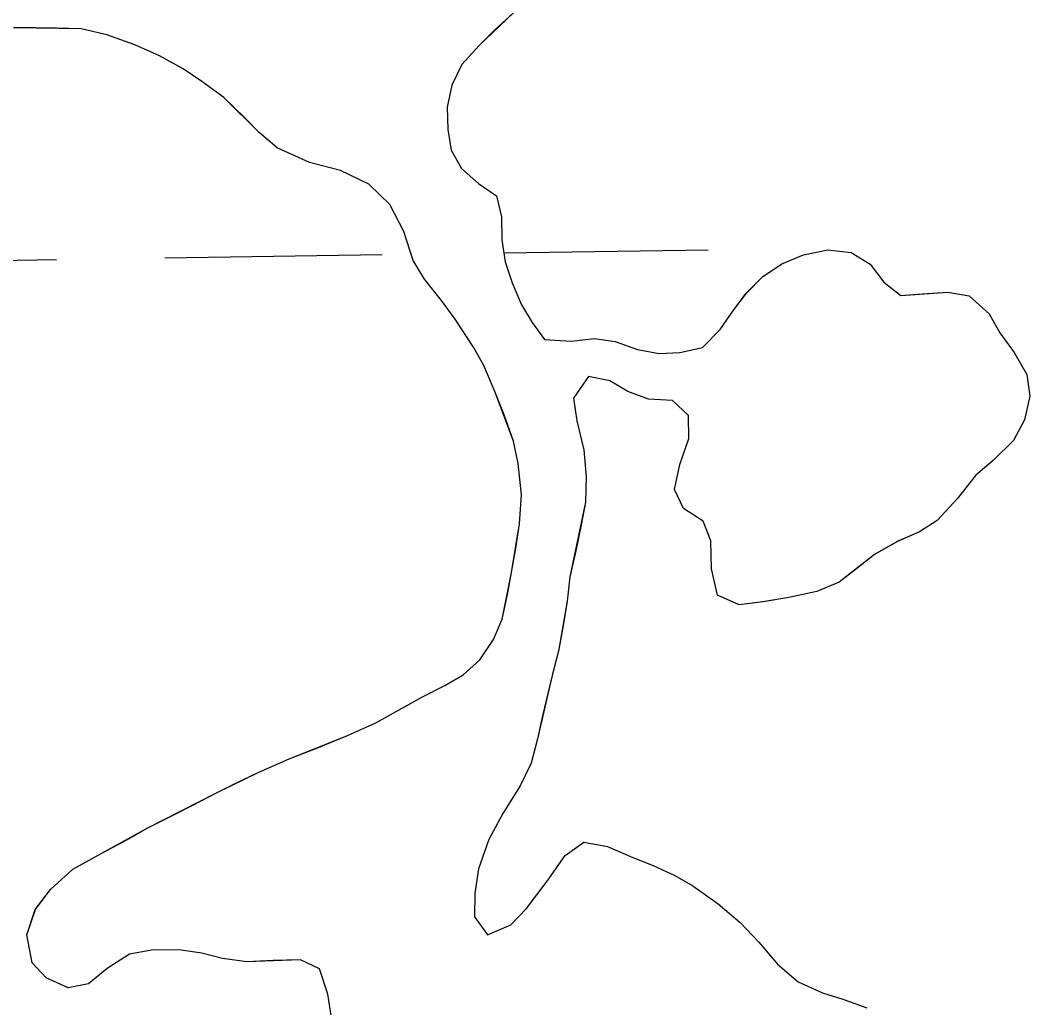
# Model space of a CAD drawing. Extents: x 3807117 to 3845308, y 337856 to 363736.
# Drawn here: x 3819354.7 to 3819503.4, y 345916.7 to 346062.2 of the extents above; entities that cross this region are included whole.
import ezdxf

# ---------------------------------------------------------------- set-up
doc = ezdxf.new("R2010")
doc.units = 0
doc.layers.add('V-TOPO-SHOR', color=7, linetype='Continuous')
doc.layers.add('V-WETL-SWMP', color=7, linetype='Continuous')

msp = doc.modelspace()

# ---------------------------------------------------------------- linework, layer by layer
at = {"layer": 'V-TOPO-SHOR'}
for points in [[(3819427.32, 346063.3), (3819424.64, 346060.81), (3819422.26, 346058.47), (3819419.72, 346055.67), (3819418.25, 346052.64), (3819417.54, 346049.37), (3819417.67, 346046.1), (3819418.17, 346043.05), (3819419.67, 346040.37), (3819422.17, 346038.15), (3819424.82, 346036.3), (3819425.56, 346033.24), (3819425.6, 346029.82), (3819426.11, 346026.62), (3819427.15, 346023.49), (3819428.5, 346020.28), (3819430.07, 346017.68), (3819431.88, 346015.15), (3819435.84, 346014.89), (3819439.27, 346015.32), (3819442.31, 346014.84), (3819445.57, 346013.67), (3819448.76, 346013.11), (3819451.81, 346013.24), (3819455.17, 346013.97), (3819457.77, 346016.61), (3819459.62, 346019.34), (3819461.62, 346021.99)], [(3819419.91, 345965.76), (3819422.36, 345967.95), (3819424.36, 345970.98), (3819425.68, 345973.94), (3819426.48, 345977.82), (3819427.04, 345980.85), (3819427.67, 345984.43), (3819428.23, 345988), (3819428.5, 345992.26), (3819428, 345996.91), (3819427.34, 346000.19), (3819425.93, 346004.08), (3819424.58, 346007.52), (3819422.94, 346011.34), (3819421.44, 346014.02), (3819418.73, 346018.15), (3819416.7, 346020.91), (3819414.21, 346024.05), (3819412.56, 346026.8), (3819411.15, 346031.08), (3819409.12, 346035.05), (3819406.03, 346038.05), (3819401.86, 346040.06), (3819397.3, 346041.24), (3819392.52, 346043.41), (3819389.87, 346045.64), (3819387.76, 346047.79), (3819384.66, 346050.78), (3819381.41, 346053.17), (3819378.68, 346055.02), (3819375.2, 346056.95), (3819371.55, 346058.58), (3819367.45, 346060.06), (3819363.66, 346060.93), (3819360.08, 346061.03), (3819356.88, 346061.06), (3819353.68, 346061.08)], [(3819461.62, 346021.99), (3819464, 346024.41), (3819466.84, 346026.29), (3819470.05, 346027.63), (3819473.63, 346028.36), (3819477.05, 346027.96), (3819479.86, 346026.26), (3819481.89, 346023.58), (3819484.39, 346021.65), (3819487.51, 346021.86), (3819491.32, 346022.13), (3819494.43, 346021.57), (3819497.38, 346018.96), (3819498.96, 346016.13), (3819501.07, 346013.22), (3819502.94, 346010.01), (3819503.38, 346006.81), (3819502.58, 346003.31), (3819500.96, 346000.28), (3819497.97, 345997.33), (3819495.44, 345995.15), (3819492.67, 345991.67), (3819489.75, 345988.49), (3819487.15, 345986.84), (3819483.87, 345985.42), (3819480.5, 345983.47), (3819477.9, 345981.43), (3819475.29, 345979.4), (3819472, 345978.05), (3819467.89, 345977.17), (3819464.08, 345976.52), (3819460.57, 345976.09), (3819457.38, 345977.49), (3819456.5, 345981.38), (3819456.38, 345985.49), (3819455.26, 345988.39), (3819452.39, 345990.24), (3819451.04, 345993.07), (3819451.83, 345996.72), (3819453.16, 346000.59), (3819453.11, 346003.94), (3819450.76, 346006.17), (3819447.19, 346006.35), (3819444.15, 346007.52), (3819441.5, 346009.06), (3819438.38, 346009.69), (3819436.15, 346006.51), (3819436.65, 346003.16), (3819437.69, 345998.89), (3819438.03, 345994.93), (3819437.93, 345991.2), (3819437.29, 345987.85), (3819436.5, 345984.05), (3819435.63, 345980.18), (3819435.22, 345976.6), (3819434.66, 345973.03), (3819433.95, 345969.23), (3819433, 345965.66), (3819432.29, 345962.62), (3819431.5, 345959.27), (3819430.87, 345956.31), (3819429.93, 345952.74), (3819428.3, 345949.4), (3819425.76, 345945.31), (3819423.67, 345941.52), (3819422.19, 345937.2), (3819421.63, 345933.55), (3819421.6, 345930.12), (3819423.48, 345927.44), (3819426.92, 345928.93), (3819429.22, 345931.35), (3819432.3, 345935.36), (3819434.92, 345939.15), (3819437.67, 345941.1), (3819441.17, 345940.47), (3819444.89, 345938.84), (3819447.92, 345937.67), (3819451.11, 345936.2), (3819453.76, 345934.66), (3819457.47, 345932.04), (3819460.72, 345929.27), (3819463.44, 345926.36), (3819466.23, 345923.13), (3819469.25, 345920.52), (3819472.82, 345918.9), (3819475.86, 345917.96), (3819479.35, 345916.71)], [(3819400.54, 345915.29), (3819399.96, 345918.72), (3819398.77, 345922.46), (3819395.97, 345923.78), (3819391.93, 345923.66), (3819388.05, 345923.46), (3819384.47, 345923.95), (3819381.43, 345924.74), (3819378.39, 345925.22), (3819374.28, 345925.25), (3819370.77, 345924.59), (3819367.48, 345922.49), (3819364.72, 345920.23), (3819361.75, 345919.64), (3819358.49, 345921.11), (3819356.45, 345923.34), (3819355.65, 345927.46), (3819356.9, 345931.18), (3819359.13, 345934.13), (3819362.42, 345937.15), (3819366.71, 345939.47), (3819370.46, 345941.5), (3819373.36, 345943.15), (3819377.18, 345945.1), (3819380.01, 345946.52), (3819383.6, 345948.39), (3819386.35, 345949.74), (3819389.72, 345951.39), (3819394.3, 345953.41), (3819398.35, 345954.98), (3819402.86, 345956.84), (3819407.06, 345958.71), (3819411.27, 345961.04), (3819413.94, 345962.54), (3819417.23, 345964.19), (3819419.91, 345965.76)]]:
    msp.add_lwpolyline(points, dxfattribs=at)
at = {"layer": 'V-WETL-SWMP'}
for p, q in [((3819427.32, 346063.3), (3819422.26, 346058.47)), ((3819363.66, 346060.93), (3819353.68, 346061.08)), ((3819367.45, 346060.06), (3819363.66, 346060.93)), ((3819371.55, 346058.58), (3819367.45, 346060.06)), ((3819375.2, 346056.95), (3819371.55, 346058.58)), ((3819422.26, 346058.47), (3819419.72, 346055.67)), ((3819378.68, 346055.02), (3819375.2, 346056.95)), ((3819419.72, 346055.67), (3819418.25, 346052.64)), ((3819381.41, 346053.17), (3819378.68, 346055.02)), ((3819384.66, 346050.78), (3819381.41, 346053.17)), ((3819418.25, 346052.64), (3819417.54, 346049.37)), ((3819389.87, 346045.64), (3819384.66, 346050.78)), ((3819417.54, 346049.37), (3819417.66, 346046.1)), ((3819392.52, 346043.41), (3819389.87, 346045.64)), ((3819417.66, 346046.1), (3819418.17, 346043.05)), ((3819397.3, 346041.24), (3819392.52, 346043.41)), ((3819418.17, 346043.05), (3819419.67, 346040.37)), ((3819401.86, 346040.06), (3819397.3, 346041.24)), ((3819406.03, 346038.05), (3819401.86, 346040.06)), ((3819419.67, 346040.37), (3819422.17, 346038.15)), ((3819409.12, 346035.05), (3819406.03, 346038.05)), ((3819422.17, 346038.15), (3819424.82, 346036.3)), ((3819424.82, 346036.3), (3819425.55, 346033.24)), ((3819411.15, 346031.08), (3819409.12, 346035.05)), ((3819425.55, 346033.24), (3819425.6, 346029.82)), ((3819412.56, 346026.8), (3819411.15, 346031.08)), ((3819425.6, 346029.82), (3819426.11, 346026.62)), ((3819375.99, 346027.18), (3819407.99, 346027.66)), ((3819425.9, 346027.93), (3819455.98, 346028.38)), ((3819466.84, 346026.29), (3819470.05, 346027.63)), ((3819470.05, 346027.63), (3819473.63, 346028.36)), ((3819473.63, 346028.36), (3819477.05, 346027.96)), ((3819477.05, 346027.96), (3819479.86, 346026.26)), ((3819328, 346026.46), (3819359.99, 346026.94)), ((3819414.21, 346024.05), (3819412.56, 346026.8)), ((3819426.11, 346026.62), (3819427.15, 346023.49)), ((3819464, 346024.41), (3819466.84, 346026.29)), ((3819479.86, 346026.26), (3819481.89, 346023.58)), ((3819461.63, 346021.99), (3819464, 346024.41)), ((3819416.7, 346020.91), (3819414.21, 346024.05)), ((3819427.15, 346023.49), (3819428.49, 346020.28)), ((3819481.89, 346023.58), (3819484.39, 346021.65)), ((3819459.62, 346019.34), (3819461.63, 346021.99)), ((3819484.39, 346021.65), (3819491.32, 346022.13)), ((3819491.32, 346022.13), (3819494.43, 346021.57)), ((3819494.43, 346021.57), (3819497.38, 346018.96)), ((3819418.73, 346018.15), (3819416.7, 346020.91)), ((3819428.49, 346020.28), (3819430.07, 346017.68)), ((3819457.78, 346016.62), (3819459.62, 346019.34)), ((3819497.38, 346018.96), (3819498.96, 346016.13)), ((3819421.44, 346014.02), (3819418.73, 346018.15)), ((3819430.07, 346017.68), (3819431.88, 346015.15)), ((3819455.17, 346013.97), (3819457.78, 346016.62)), ((3819498.96, 346016.13), (3819501.07, 346013.22)), ((3819422.94, 346011.34), (3819421.44, 346014.02)), ((3819431.88, 346015.15), (3819435.84, 346014.89)), ((3819435.84, 346014.89), (3819439.26, 346015.32)), ((3819439.26, 346015.32), (3819442.31, 346014.84)), ((3819442.31, 346014.84), (3819445.57, 346013.67)), ((3819451.81, 346013.24), (3819455.17, 346013.97)), ((3819445.57, 346013.67), (3819448.76, 346013.11)), ((3819448.76, 346013.11), (3819451.81, 346013.24)), ((3819501.07, 346013.22), (3819502.94, 346010.01)), ((3819424.58, 346007.52), (3819422.94, 346011.34)), ((3819438.38, 346009.69), (3819436.15, 346006.51)), ((3819441.5, 346009.06), (3819438.38, 346009.69)), ((3819502.94, 346010.01), (3819503.37, 346006.81)), ((3819444.15, 346007.52), (3819441.5, 346009.06)), ((3819427.34, 346000.19), (3819424.58, 346007.52)), ((3819436.15, 346006.51), (3819436.65, 346003.16)), ((3819447.19, 346006.35), (3819444.15, 346007.52)), ((3819503.37, 346006.81), (3819502.58, 346003.31)), ((3819450.76, 346006.17), (3819447.19, 346006.35)), ((3819453.1, 346003.94), (3819450.76, 346006.17)), ((3819453.15, 346000.59), (3819453.1, 346003.94)), ((3819436.65, 346003.16), (3819437.69, 345998.89)), ((3819502.58, 346003.31), (3819500.96, 346000.28)), ((3819451.83, 345996.72), (3819453.15, 346000.59)), ((3819428, 345996.91), (3819427.34, 346000.19)), ((3819500.96, 346000.28), (3819497.97, 345997.33)), ((3819437.69, 345998.89), (3819438.03, 345994.93)), ((3819428.5, 345992.26), (3819428, 345996.91)), ((3819451.04, 345993.07), (3819451.83, 345996.72)), ((3819497.97, 345997.33), (3819495.44, 345995.15)), ((3819438.03, 345994.93), (3819437.93, 345991.2)), ((3819495.44, 345995.15), (3819492.67, 345991.67)), ((3819452.38, 345990.24), (3819451.04, 345993.07)), ((3819428.23, 345988), (3819428.5, 345992.26)), ((3819492.67, 345991.67), (3819489.75, 345988.49)), ((3819437.93, 345991.2), (3819435.63, 345980.18)), ((3819455.26, 345988.39), (3819452.38, 345990.24)), ((3819427.03, 345980.85), (3819428.23, 345988)), ((3819456.38, 345985.49), (3819455.26, 345988.39)), ((3819489.75, 345988.49), (3819487.15, 345986.84)), ((3819487.15, 345986.84), (3819483.86, 345985.42)), ((3819456.5, 345981.38), (3819456.38, 345985.49)), ((3819483.86, 345985.42), (3819480.5, 345983.47)), ((3819480.5, 345983.47), (3819475.29, 345979.4)), ((3819457.38, 345977.49), (3819456.5, 345981.38)), ((3819425.68, 345973.94), (3819427.03, 345980.85)), ((3819435.63, 345980.18), (3819435.22, 345976.6)), ((3819475.29, 345979.4), (3819472, 345978.05)), ((3819460.57, 345976.09), (3819457.38, 345977.49)), ((3819467.89, 345977.17), (3819464.07, 345976.52)), ((3819472, 345978.05), (3819467.89, 345977.17)), ((3819435.22, 345976.6), (3819433.94, 345969.23)), ((3819464.07, 345976.52), (3819460.57, 345976.09)), ((3819424.36, 345970.98), (3819425.68, 345973.94)), ((3819422.36, 345967.95), (3819424.36, 345970.98)), ((3819419.91, 345965.76), (3819422.36, 345967.95)), ((3819433.94, 345969.23), (3819433, 345965.66)), ((3819417.23, 345964.19), (3819419.91, 345965.76)), ((3819433, 345965.66), (3819430.87, 345956.31)), ((3819413.94, 345962.54), (3819417.23, 345964.19)), ((3819407.06, 345958.71), (3819413.94, 345962.54)), ((3819402.86, 345956.84), (3819407.06, 345958.71)), ((3819394.3, 345953.41), (3819402.86, 345956.84)), ((3819430.87, 345956.31), (3819429.93, 345952.74)), ((3819389.72, 345951.39), (3819394.3, 345953.41)), ((3819429.93, 345952.74), (3819428.3, 345949.4)), ((3819383.6, 345948.39), (3819389.72, 345951.39)), ((3819428.3, 345949.4), (3819425.76, 345945.31)), ((3819373.36, 345943.15), (3819383.6, 345948.39)), ((3819425.76, 345945.31), (3819423.67, 345941.52)), ((3819362.42, 345937.15), (3819373.36, 345943.15)), ((3819423.67, 345941.52), (3819422.19, 345937.2)), ((3819434.92, 345939.15), (3819437.67, 345941.1)), ((3819437.67, 345941.1), (3819441.17, 345940.47)), ((3819441.17, 345940.47), (3819444.89, 345938.84)), ((3819432.3, 345935.36), (3819434.92, 345939.15)), ((3819444.89, 345938.84), (3819447.92, 345937.67)), ((3819359.13, 345934.13), (3819362.42, 345937.15)), ((3819422.19, 345937.2), (3819421.63, 345933.55)), ((3819447.92, 345937.67), (3819451.11, 345936.2)), ((3819429.22, 345931.35), (3819432.3, 345935.36)), ((3819451.11, 345936.2), (3819453.76, 345934.66)), ((3819356.89, 345931.18), (3819359.13, 345934.13)), ((3819453.76, 345934.66), (3819457.47, 345932.04)), ((3819421.63, 345933.55), (3819421.6, 345930.12)), ((3819355.65, 345927.46), (3819356.89, 345931.18)), ((3819426.92, 345928.94), (3819429.22, 345931.35)), ((3819457.47, 345932.04), (3819460.72, 345929.27)), ((3819421.6, 345930.12), (3819423.48, 345927.44)), ((3819460.72, 345929.27), (3819463.44, 345926.36)), ((3819423.48, 345927.44), (3819426.92, 345928.94)), ((3819356.45, 345923.34), (3819355.65, 345927.46)), ((3819463.44, 345926.36), (3819466.23, 345923.14)), ((3819374.28, 345925.25), (3819370.77, 345924.59)), ((3819378.39, 345925.22), (3819374.28, 345925.25)), ((3819381.43, 345924.74), (3819378.39, 345925.22)), ((3819384.47, 345923.95), (3819381.43, 345924.74)), ((3819358.49, 345921.11), (3819356.45, 345923.34)), ((3819370.77, 345924.59), (3819367.48, 345922.49)), ((3819388.05, 345923.46), (3819384.47, 345923.95)), ((3819395.97, 345923.78), (3819388.05, 345923.46)), ((3819398.77, 345922.46), (3819395.97, 345923.78)), ((3819367.48, 345922.49), (3819364.72, 345920.23)), ((3819399.96, 345918.72), (3819398.77, 345922.46)), ((3819466.23, 345923.14), (3819469.25, 345920.52)), ((3819361.75, 345919.64), (3819358.49, 345921.11)), ((3819364.72, 345920.23), (3819361.75, 345919.64)), ((3819469.25, 345920.52), (3819472.82, 345918.9)), ((3819400.54, 345915.29), (3819399.96, 345918.72)), ((3819472.82, 345918.9), (3819475.86, 345917.96)), ((3819475.86, 345917.96), (3819479.35, 345916.71))]:
    msp.add_line(p, q, dxfattribs=at)

doc.saveas('drawing.dxf')
